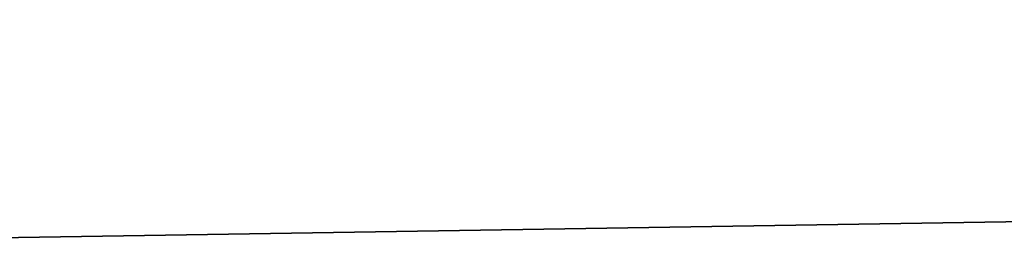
# Model space of a CAD drawing. Header units: millimetres. Extents: x -522 to 188, y -54 to 63.
# Tile 507 of 656: x -3.936094 to -3.931965, y -36.799042 to -36.798085. Entities that reach past the tile are written whole.
import ezdxf

# ---------------------------------------------------------------- set-up
doc = ezdxf.new("R2010")
doc.units = ezdxf.units.MM
doc.header["$LTSCALE"] = 65.185185
for name, color, linetype in [('1', 7, 'CONTINUOUS'), ('2', 7, 'CONTINUOUS'), ('8', 7, 'CONTINUOUS'), ('9', 7, 'CONTINUOUS')]:
    doc.layers.add(name, color=color, linetype=linetype)

msp = doc.modelspace()

# ---------------------------------------------------------------- linework, layer by layer
at = {"layer": '1', "color": 7, "linetype": 'CONTINUOUS'}
for points in [[(-4.178775, -36.8, -12.3100676), (-3.3646476, 23, -12.5570357), (-3.3647088, -36.8, -12.5570172), (-4.178775, -36.8, -12.3100676)], [(-4.178713, 23, -12.3100917), (-3.3646476, 23, -12.5570357), (-4.178775, -36.8, -12.3100676), (-4.178713, 23, -12.3100917)]]:
    msp.add_3dface(points, dxfattribs=at)
at = {"layer": '2', "color": 7, "linetype": 'CONTINUOUS'}
for points in [[(-3.3647088, -36.8, 12.5570172), (-4.178713, 23, 12.3100917), (-4.178775, -36.8, 12.3100676), (-3.3647088, -36.8, 12.5570172)], [(-3.3646476, 23, 12.5570357), (-4.178713, 23, 12.3100917), (-3.3647088, -36.8, 12.5570172), (-3.3646476, 23, 12.5570357)]]:
    msp.add_3dface(points, dxfattribs=at)
at = {"layer": '8', "color": 3, "linetype": 'CONTINUOUS'}
for points in [[(-3.5424354, -36.7927089, -10.4356782), (-3.998883, -36.8, -10.1399671), (-4.2173768, -36.7927089, -10.1816483), (-3.5424354, -36.7927089, -10.4356782)], [(-3.6503799, -36.8, -10.2705676), (-3.998883, -36.8, -10.1399671), (-3.5424354, -36.7927089, -10.4356782), (-3.6503799, -36.8, -10.2705676)]]:
    msp.add_3dface(points, dxfattribs=at)
at = {"layer": '9', "color": 3, "linetype": 'CONTINUOUS'}
for points in [[(-3.9988822, -36.8, 10.1399675), (-3.650379, -36.8, 10.2705679), (-4.2173768, -36.7927089, 10.1816483), (-3.9988822, -36.8, 10.1399675)], [(-4.2173768, -36.7927089, 10.1816483), (-3.650379, -36.8, 10.2705679), (-3.5424354, -36.7927089, 10.4356782), (-4.2173768, -36.7927089, 10.1816483)]]:
    msp.add_3dface(points, dxfattribs=at)

doc.saveas('drawing.dxf')
